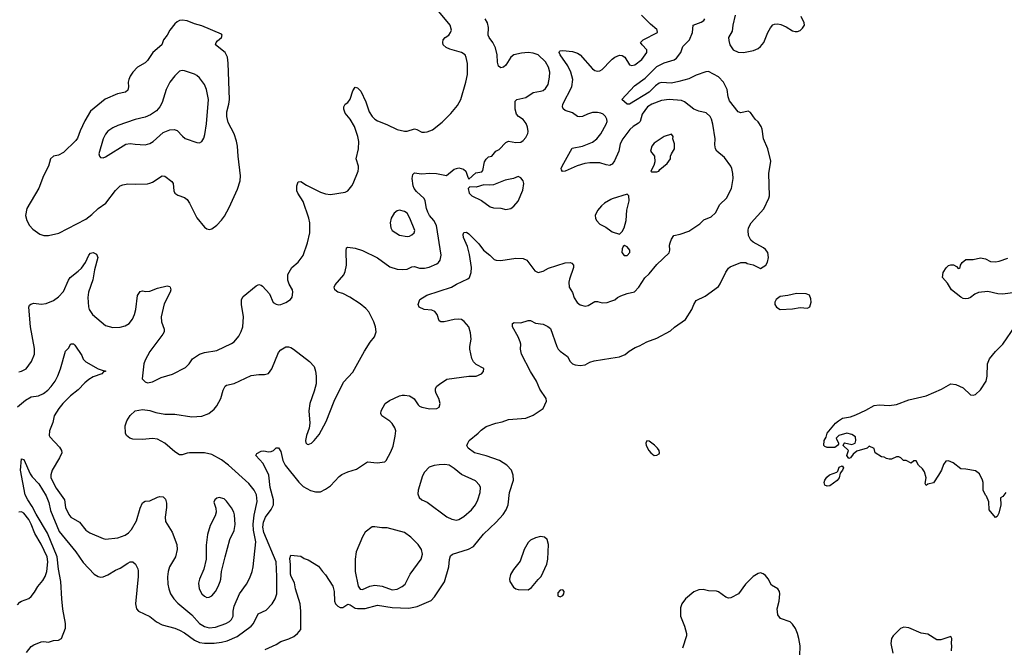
# Model space of a CAD drawing. Header units: inches. Extents: x 2057696 to 2160536, y 827480 to 1016834.
# Tile 308 of 422: x 2065216 to 2073182, y 974218 to 979294. Entities that reach past the tile are written whole.
import ezdxf

# ---------------------------------------------------------------- set-up
doc = ezdxf.new("R2010")
doc.units = ezdxf.units.IN
doc.header["$MEASUREMENT"] = 0
doc.layers.add('C0967', color=7, linetype='Continuous')
doc.layers.add('C0977', color=7, linetype='Continuous')

msp = doc.modelspace()

# ---------------------------------------------------------------- linework, layer by layer
at = {"layer": 'C0967', "color": 5}
for points, elevation in [([(2065210, 976447.3), (2065230, 976450.8), (2065269, 976470), (2065312, 976530), (2065336.9, 976590), (2065336.1, 976636.1), (2065302, 976810), (2065289.7, 976970), (2065295.8, 976984.2), (2065306.3, 976993.7), (2065330, 977000.3), (2065390, 976994.3), (2065430, 976998.3), (2065490, 977023.2), (2065530, 977051.4), (2065570, 977094.9), (2065610, 977186.7), (2065625.1, 977210), (2065690, 977259.3), (2065715.5, 977284.5), (2065748.5, 977331.5), (2065775.8, 977390), (2065790, 977404.9), (2065810, 977410.2), (2065837.1, 977397.1), (2065849.1, 977370), (2065821.5, 977270), (2065808.6, 977190), (2065772.5, 977090), (2065766.4, 977046.4), (2065771.3, 976971.3), (2065776.8, 976950), (2065803.8, 976910), (2065910, 976821.1), (2065970, 976805.4), (2066030, 976807.7), (2066070, 976817.7), (2066102.3, 976837.7), (2066129.1, 976870.9), (2066145.8, 976910), (2066156.8, 976950), (2066170, 977064.7), (2066190, 977096.3), (2066210, 977101.6), (2066236.4, 977096.4), (2066270, 977097.6), (2066330, 977122.4), (2066410, 977142.8), (2066430, 977136), (2066434.4, 977130), (2066439, 977110), (2066433.6, 977090), (2066384.8, 976995.2), (2066361.1, 976890), (2066363.6, 976850), (2066383.7, 976790), (2066383.7, 976770), (2066374.4, 976750), (2066269.4, 976610), (2066230, 976540.9), (2066219.5, 976510), (2066206.8, 976390), (2066230, 976364), (2066250, 976356.3), (2066290, 976364.9), (2066359.8, 976400.2), (2066451.9, 976428.1), (2066558.6, 976481.4), (2066588.3, 976511.7), (2066614, 976550), (2066669.8, 976590.2), (2066710, 976602.8), (2066810, 976618.2), (2066930, 976674.9), (2066951.3, 976690), (2066990, 976735.8), (2067008.3, 976771.7), (2067020.8, 976810), (2067026.8, 976890), (2067009.7, 976990), (2067010, 977030.8), (2067025.1, 977054.9), (2067130, 977141.6), (2067150, 977153.4), (2067170, 977148), (2067179.9, 977139.9), (2067237.4, 977077.4), (2067267.9, 977007.9), (2067290, 976993), (2067310, 976988.5), (2067330, 976990.4), (2067370, 977006.4), (2067406.6, 977030), (2067419.6, 977050), (2067427, 977090), (2067422, 977110), (2067396.3, 977156.3), (2067386.3, 977186.3), (2067386.5, 977233.5), (2067417, 977290), (2067470, 977333), (2067510, 977386.8), (2067543.6, 977490), (2067562.6, 977570), (2067564.6, 977650), (2067556.5, 977690), (2067510, 977824.5), (2067465.4, 977890), (2067457.4, 977910), (2067458, 977950), (2067470, 977982.8), (2067490, 977986), (2067536.9, 977956.9), (2067650, 977900.3), (2067690, 977887), (2067730, 977881.3), (2067850, 977899.1), (2067870, 977910.8), (2067903.7, 977950), (2067915.1, 977970), (2067954.5, 978070), (2067958, 978090), (2067958, 978110), (2067939.5, 978170), (2067957.4, 978250), (2067959.2, 978310), (2067950.8, 978350), (2067923.5, 978430), (2067890.9, 978490), (2067850, 978538.4), (2067839.7, 978570), (2067839.7, 978590), (2067849.6, 978610), (2067870, 978625.5), (2067888.6, 978651.4), (2067910, 978718.8), (2067930, 978747.3), (2067950, 978743.8), (2067977.1, 978717.1), (2068017.3, 978630), (2068043.2, 978550), (2068068.9, 978510), (2068088.8, 978490), (2068110, 978476), (2068187.2, 978447.2), (2068270, 978407), (2068330, 978392.2), (2068350, 978393.4), (2068410, 978410.3), (2068430, 978405.7), (2068470, 978384.9), (2068490, 978383.6), (2068512.9, 978387.1), (2068555.9, 978404.1), (2068634.4, 978465.6), (2068704.8, 978535.2), (2068759.3, 978600.7), (2068785.4, 978650), (2068826.6, 978790), (2068838.6, 978850), (2068838.8, 978938.8), (2068829, 978989), (2068819.1, 979010), (2068789.9, 979029.9), (2068696.9, 979056.9), (2068667.3, 979070), (2068642.4, 979090), (2068638.7, 979110), (2068641.6, 979130), (2068658, 979150), (2068687.3, 979170), (2068702, 979190), (2068708.3, 979210), (2068699.7, 979250), (2068501, 979490)], 580), ([(2065198.3, 976161.7), (2065262.6, 976217.4), (2065310, 976242.6), (2065367.6, 976252.4), (2065407.6, 976270), (2065442.4, 976297.6), (2065470, 976327.4), (2065502, 976370), (2065525.1, 976414.9), (2065545.6, 976470), (2065586.3, 976613.7), (2065610, 976638), (2065630, 976671.3), (2065650, 976671.3), (2065662, 976662), (2065718.5, 976578.5), (2065728.3, 976548.3), (2065750, 976526.8), (2065850, 976470.5), (2065890, 976456), (2065910, 976454), (2065910, 976449.6), (2065893.2, 976446.8), (2065880.7, 976430), (2065810, 976406), (2065776, 976384), (2065743.6, 976356.5), (2065690, 976299.8), (2065628.2, 976251.8), (2065564.6, 976190), (2065532.9, 976150), (2065495.8, 976090), (2065483, 976037), (2065457.3, 975970), (2065454.8, 975930), (2065459.8, 975919.8), (2065537.7, 975837.7), (2065555.5, 975810), (2065557.6, 975790), (2065539, 975750), (2065478.2, 975650), (2065467.3, 975612.7), (2065468.9, 975590), (2065510, 975504.9), (2065578.9, 975410), (2065586.2, 975350), (2065613.1, 975293.1), (2065630.2, 975270.2), (2065699.5, 975230), (2065750, 975165.3), (2065782.8, 975142.8), (2065890, 975096.9), (2065910, 975093.8), (2066010, 975104.5), (2066070, 975124.2), (2066096.9, 975143.1), (2066120.9, 975170), (2066160.4, 975239.6), (2066190, 975342.8), (2066210, 975387.3), (2066230, 975400.7), (2066270, 975402), (2066330, 975432.7), (2066350, 975438), (2066376.3, 975436.3), (2066395.5, 975415.5), (2066403.4, 975383.4), (2066403.7, 975350), (2066392.8, 975270), (2066396.3, 975236.3), (2066448.6, 975148.6), (2066486, 975050), (2066490.4, 975010), (2066477.1, 974950), (2066428, 974870), (2066417.6, 974830), (2066413, 974787), (2066414.3, 974730), (2066421.7, 974690), (2066437, 974650), (2066462.6, 974610), (2066495.4, 974575.4), (2066610, 974479.7), (2066669.6, 974409.6), (2066710, 974387.1), (2066750, 974376.1), (2066800.3, 974379.7), (2066884.2, 974410), (2066913.3, 974426.7), (2066930, 974443.1), (2066941.8, 974470), (2066942.9, 974510), (2066951.5, 974550), (2066994.2, 974650), (2067050.7, 974729.3), (2067078.9, 974781.1), (2067096, 974830), (2067103.9, 974870), (2067127, 975070), (2067106.3, 975166.3), (2067105.6, 975214.4), (2067113.9, 975286.1), (2067136.4, 975396.4), (2067130.7, 975450), (2067111.9, 975490), (2067070, 975543), (2066906.3, 975690), (2066850, 975733.8), (2066770, 975778.4), (2066710, 975790.8), (2066590, 975791.6), (2066570, 975789.5), (2066530, 975775.1), (2066510, 975776), (2066470, 975798), (2066389.6, 975870), (2066330, 975900.9), (2066290, 975907.7), (2066210, 975897.8), (2066130, 975902.8), (2066107.3, 975910), (2066081.3, 975930), (2066073, 975950), (2066069.7, 976010), (2066082.4, 976050), (2066110, 976093.4), (2066150, 976130.6), (2066210, 976140.4), (2066270, 976132), (2066317.3, 976117.3), (2066390, 976104.4), (2066470, 976103.8), (2066610, 976081.3), (2066690, 976087.2), (2066745.2, 976110), (2066790, 976143), (2066810, 976170.7), (2066844.2, 976230), (2066861.4, 976298.5), (2066879.3, 976330), (2066890, 976337.1), (2066950, 976352.4), (2067090, 976416.4), (2067150, 976424.9), (2067196.5, 976423.5), (2067230, 976431.3), (2067257.2, 976470), (2067310, 976602.8), (2067330, 976622.8), (2067370, 976647.3), (2067390, 976647.7), (2067410, 976644), (2067430, 976630.7), (2067560.7, 976530), (2067597.3, 976490), (2067610.4, 976450.4), (2067615.5, 976410), (2067615.5, 976350), (2067599.1, 976290), (2067563, 976190), (2067556.4, 976130), (2067564.2, 976030), (2067558, 975990), (2067536.9, 975930), (2067528.9, 975890), (2067530.5, 975870.5), (2067542.3, 975862.3), (2067550, 975859.3), (2067576, 975870), (2067599.5, 975890), (2067640.1, 975939.9), (2067696.6, 976043.4), (2067760.9, 976210), (2067836.2, 976363.8), (2067910, 976442.8), (2068005.9, 976614.1), (2068052.9, 976687.1), (2068086.6, 976730), (2068099.5, 976770), (2068095.6, 976810), (2068081.6, 976850), (2068039.7, 976930), (2068017, 976957), (2067970, 976996.3), (2067887, 977050), (2067830, 977078.7), (2067790, 977091.5), (2067765.6, 977110), (2067761.3, 977130), (2067769.7, 977150), (2067838.4, 977230), (2067850, 977258), (2067858.9, 977310), (2067856.6, 977423.4), (2067861.2, 977450), (2067870, 977455.5), (2067930, 977445.3), (2067990, 977427.6), (2068110, 977367.5), (2068210, 977295.9), (2068270, 977275.5), (2068310, 977272.8), (2068350, 977276.5), (2068390, 977294), (2068410, 977297.7), (2068450, 977285.2), (2068490, 977283.6), (2068530, 977292.4), (2068590, 977319.1), (2068604, 977330), (2068618, 977350), (2068625.3, 977390), (2068588.5, 977628.5), (2068566.2, 977670), (2068531.2, 977711.2), (2068517.4, 977737.4), (2068507.4, 977767.4), (2068496.9, 977830), (2068488.9, 977848.9), (2068425.6, 977905.6), (2068408.1, 977930), (2068400.7, 977950), (2068390.9, 978009.1), (2068397.5, 978042.5), (2068410, 978056.4), (2068467.8, 978047.8), (2068533.2, 978053.2), (2068589.2, 978049.2), (2068670, 978033.4), (2068730, 978084), (2068770, 978094.8), (2068805.5, 978085.5), (2068826, 978070), (2068840.7, 978020.7), (2068850, 978004.7), (2068905.6, 978054.4), (2068955.9, 978064.1), (2068964.5, 978075.5), (2068976.3, 978143.7), (2068990, 978167.3), (2069010, 978184), (2069035.3, 978190), (2069069, 978230), (2069095.5, 978244.5), (2069150, 978302), (2069170, 978311), (2069230, 978301), (2069270, 978304.9), (2069290, 978317.3), (2069310, 978340.7), (2069327.2, 978372.8), (2069329.7, 978390), (2069324.6, 978424.6), (2069313.7, 978453.7), (2069290, 978486.6), (2069251.7, 978511.7), (2069236, 978530), (2069226, 978570), (2069224.1, 978635.9), (2069238, 978650), (2069310, 978664.9), (2069370, 978706), (2069430, 978716.5), (2069450, 978722.8), (2069470, 978736.9), (2069490.6, 978770), (2069502.6, 978830), (2069504.6, 978870), (2069495, 978910), (2069470, 978954.3), (2069411.3, 979010), (2069370, 979022.9), (2069330, 979027.8), (2069275.6, 979024.4), (2069214.8, 979010), (2069190.6, 978990), (2069150, 978925.2), (2069130, 978909.2), (2069110, 978904), (2069090, 978919), (2069080.7, 978950), (2069078.7, 979010), (2069066.3, 979066.3), (2069044.5, 979110), (2069013.6, 979150), (2069006.6, 979170), (2069008, 979230), (2068999.7, 979270), (2068982, 979302)], 560), ([(2070000, 978120.8), (2069990, 978115.6), (2069960, 978120), (2069910, 978136.5), (2069830, 978136), (2069789.5, 978130.5), (2069727.5, 978112.5), (2069629.6, 978069.6), (2069607.3, 978067.3), (2069599, 978079), (2069598, 978090), (2069606, 978110), (2069685.1, 978254.9), (2069770, 978270.3), (2069850, 978304.7), (2069885.7, 978330), (2069918, 978370), (2069961.6, 978450), (2069967.8, 978470), (2069965.3, 978490), (2069956.4, 978510), (2069936.3, 978530), (2069918, 978538), (2069890, 978544), (2069850, 978544.2), (2069808.7, 978531.3), (2069770, 978512.4), (2069748.3, 978508.3), (2069730, 978511.3), (2069690, 978541), (2069630, 978561), (2069614, 978574), (2069607.6, 978590), (2069609.8, 978610), (2069684.5, 978750), (2069691.4, 978810), (2069675.5, 978870), (2069650, 978919.7), (2069589.8, 979010), (2069582, 979030), (2069584.1, 979035.9), (2069590, 979043), (2069610, 979044.2), (2069690, 979036.6), (2069730, 979024.3), (2069750.2, 979010), (2069850, 978896.2), (2069870, 978883), (2069890, 978879), (2069910, 978881.5), (2069930, 978891.3), (2070000, 978964.2)], 540), ([(2070000, 977838.7), (2069948.6, 977811.4), (2069923.7, 977790), (2069890.3, 977750), (2069872.2, 977710), (2069874.4, 977690), (2069883.8, 977670), (2069910, 977641.6), (2069957.2, 977617.2), (2070000, 977585.4)], 560), ([(2065270, 974177.1), (2065310, 974224.4), (2065330, 974238.4), (2065390, 974261.3), (2065410, 974264.9), (2065450, 974260.5), (2065490, 974273), (2065530, 974274.8), (2065554, 974290), (2065587.3, 974372.7), (2065587.1, 974410), (2065566.3, 974526.3), (2065556.8, 974610), (2065549.9, 974750), (2065529.9, 974849.9), (2065518.2, 974950), (2065441.3, 975141.3), (2065350, 975293.8), (2065317.9, 975357.9), (2065281.2, 975410), (2065259.8, 975450), (2065223.1, 975650), (2065230, 975742), (2065250, 975738), (2065300.9, 975620.9), (2065317.2, 975597.2), (2065370, 975541.1), (2065430, 975442.7), (2065452.2, 975390), (2065464.7, 975324.7), (2065535.9, 975155.9), (2065670.1, 974990), (2065730, 974903.1), (2065819.5, 974810), (2065850, 974790.3), (2065870, 974786), (2065891.8, 974788.2), (2065930, 974805.3), (2065990, 974842.4), (2066030, 974858), (2066090, 974899.5), (2066110, 974908.4), (2066130, 974908), (2066152.7, 974890), (2066172.7, 974852.7), (2066175.8, 974835.8), (2066175, 974790), (2066153.1, 974570), (2066161.6, 974530), (2066177.3, 974510), (2066270, 974468.2), (2066323.2, 974423.2), (2066370, 974399), (2066470, 974373.2), (2066510, 974357.6), (2066550, 974334), (2066630, 974275.5), (2066670, 974257.7), (2066711.9, 974251.9), (2066790, 974252.3), (2066850, 974258.5), (2066894.7, 974270), (2066974.4, 974305.6), (2067089.8, 974390), (2067108.5, 974411.5), (2067144.2, 974490), (2067210, 974519.6), (2067257.7, 974570), (2067283.1, 974610), (2067295.9, 974650), (2067296.9, 974790), (2067291, 974910), (2067190, 975147), (2067183, 975190), (2067189.3, 975230.7), (2067204.3, 975270), (2067250, 975332.1), (2067269.3, 975370), (2067269.9, 975410), (2067242.7, 975510), (2067231.1, 975611.1), (2067185.9, 975705.9), (2067125.2, 975770), (2067135.1, 975784.9), (2067170, 975804), (2067190, 975807.3), (2067230, 975799.1), (2067250, 975800.7), (2067270, 975810.8), (2067290, 975830.8), (2067310, 975831), (2067330, 975801), (2067345.7, 975730), (2067363.1, 975690), (2067473.5, 975553.5), (2067510, 975518.4), (2067570, 975487), (2067610, 975475.3), (2067650, 975476.4), (2067690, 975496.4), (2067730, 975524.4), (2067800.8, 975599.2), (2067823.3, 975616.7), (2067870, 975638.4), (2067940.1, 975659.9), (2068030, 975718.8), (2068109.1, 975710.9), (2068170, 975718.8), (2068181.2, 975730), (2068220.1, 975799.9), (2068236.4, 975843.6), (2068254.6, 975925.4), (2068258, 975970), (2068252.4, 975992.4), (2068230, 976027.1), (2068210, 976047.4), (2068147.3, 976090), (2068137.6, 976110), (2068140.9, 976130), (2068173.2, 976190), (2068206.7, 976213.3), (2068290, 976250.7), (2068310, 976257.3), (2068330, 976257.3), (2068370, 976250.6), (2068396.7, 976236.7), (2068408.3, 976228.3), (2068439.5, 976179.5), (2068449.4, 976169.4), (2068470, 976159.6), (2068533.3, 976146.7), (2068590, 976150.6), (2068610, 976161), (2068618.4, 976190), (2068606, 976230), (2068586, 976270), (2068579.6, 976290), (2068579.5, 976310), (2068592.3, 976330), (2068612.5, 976347.5), (2068673.1, 976386.9), (2068850, 976410.6), (2068910, 976410.6), (2068953.2, 976430), (2068969, 976450), (2068971.7, 976471.7), (2068910, 976505.2), (2068888, 976528), (2068874.5, 976554.5), (2068857.4, 976630), (2068856.9, 976650), (2068868.2, 976710), (2068862.8, 976762.8), (2068849.6, 976810), (2068813.2, 976853.2), (2068790, 976869.7), (2068770, 976873.1), (2068730, 976869.7), (2068650, 976851.1), (2068622, 976850), (2068610, 976857.2), (2068594.7, 976910), (2068574.8, 976934.8), (2068550, 976945.1), (2068489, 976950), (2068449.2, 976970), (2068439, 976990), (2068454, 977030), (2068510, 977066.4), (2068709.3, 977130), (2068750, 977155.3), (2068842.6, 977197.4), (2068856.2, 977210), (2068869.8, 977250.2), (2068870.7, 977290), (2068854.4, 977394.4), (2068839.2, 977459.2), (2068806.5, 977533.5), (2068803.8, 977556.2), (2068810, 977574), (2068830, 977576.4), (2068850, 977563.1), (2068930, 977481.6), (2068968.9, 977428.9), (2069019.5, 977390), (2069055.4, 977355.4), (2069070, 977348.9), (2069110, 977347.4), (2069230, 977366.7), (2069290, 977363.8), (2069318.8, 977350), (2069384.1, 977264.1), (2069410, 977250.7), (2069450, 977260.5), (2069494.5, 977285.5), (2069630, 977326.7), (2069670, 977330.5), (2069683.8, 977323.8), (2069696.3, 977310), (2069697.6, 977290), (2069663.4, 977196.6), (2069659, 977170), (2069662.8, 977130), (2069687.8, 977087.8), (2069703.4, 977043.4), (2069726.6, 977006.6), (2069750, 976987), (2069790, 976977.6), (2069816.6, 976983.4), (2069870, 977014.9), (2069890, 977015.5), (2069930, 977003.1), (2069970, 977005.7), (2070000, 977017.1)], 540), ([(2067200.7, 974199.3), (2067290, 974240.3), (2067330, 974264.4), (2067393.8, 974286.2), (2067433.8, 974306.2), (2067464, 974330), (2067490, 974362), (2067489.6, 974510.4), (2067484.4, 974570), (2067448.7, 974690), (2067439, 974739), (2067411.5, 974790), (2067406, 974810), (2067407.2, 974887.2), (2067402.9, 974937.1), (2067410, 974962), (2067490, 974954.8), (2067517.3, 974937.3), (2067550, 974926.8), (2067634.4, 974874.4), (2067664.7, 974830), (2067690, 974804.7), (2067750, 974713.4), (2067761.6, 974670), (2067764.1, 974590), (2067770, 974570.6), (2067789.6, 974549.6), (2067810, 974541.1), (2067830, 974541.1), (2067870, 974566.9), (2067890, 974560.2), (2067930, 974535.4), (2067950, 974531.3), (2068010, 974532.6), (2068110, 974558.7), (2068230, 974539.5), (2068365.3, 974534.7), (2068432.8, 974547.2), (2068544.2, 974595.8), (2068573.1, 974626.9), (2068653.1, 974746.9), (2068688.3, 974870), (2068692.3, 974927.7), (2068702.5, 974957.5), (2068718, 974970), (2068848.5, 975011.5), (2068887.2, 975032.8), (2068967.6, 975132.4), (2069070.9, 975229.1), (2069127.3, 975292.7), (2069151.5, 975330), (2069166.9, 975370), (2069178.9, 975470), (2069211.1, 975570), (2069209.7, 975610), (2069195.1, 975650), (2069157.6, 975690), (2069098, 975730), (2068990, 975766.2), (2068896, 975790), (2068844, 975830), (2068834, 975850), (2068841.2, 975870), (2068853.2, 975890), (2068926.6, 975950), (2068950, 975974.8), (2068990, 976002.8), (2069067.9, 976032.1), (2069118.3, 976041.7), (2069170, 976060.5), (2069310, 976070.4), (2069370, 976094.4), (2069450, 976148.7), (2069478.9, 976210), (2069476.9, 976230), (2069424.8, 976304.8), (2069398.5, 976370), (2069349, 976450), (2069276.3, 976590), (2069267.3, 976630), (2069269.4, 976669.4), (2069265.2, 976690), (2069249, 976730), (2069202.9, 976810), (2069203.3, 976836.7), (2069216, 976844), (2069270, 976842), (2069330, 976860.7), (2069350, 976862), (2069390, 976840.7), (2069450, 976830.7), (2069490, 976814), (2069510, 976796), (2069563.2, 976650), (2069573.4, 976630), (2069590, 976612), (2069648.2, 976570), (2069670, 976530.7), (2069690, 976510.5), (2069710, 976501.6), (2069750, 976497.1), (2069790, 976501.6), (2069830, 976523.8), (2069864.2, 976535.8), (2070000, 976556.3)], 520), ([(2065198.9, 974561.1), (2065218, 974582), (2065229.7, 974590.3), (2065290, 974612.7), (2065310, 974628.9), (2065336.6, 974663.4), (2065363.9, 974710), (2065402.8, 974757.2), (2065422.5, 974790), (2065436.3, 974830), (2065442.3, 974910), (2065438.3, 974950), (2065390, 975053.1), (2065339.4, 975139.4), (2065310, 975215.1), (2065290, 975252.4), (2065250, 975302.6), (2065230, 975312.9), (2065210, 975311.4)], 560)]:
    msp.add_lwpolyline(points, dxfattribs=dict(at, elevation=elevation))
for points, elevation in [([(2066530, 979291.1), (2066510, 979287.8), (2066490, 979277.6), (2066470, 979259.5), (2066432, 979210), (2066410.3, 979170), (2066380.4, 979130), (2066366.7, 979090), (2066292.9, 979030), (2066250, 978963.5), (2066230, 978945.4), (2066170, 978909.6), (2066132, 978870), (2066110, 978838), (2066098, 978810), (2066093.7, 978790), (2066097.4, 978750), (2066090, 978722.9), (2066071, 978709), (2066006.7, 978693.3), (2065908.5, 978651.5), (2065790, 978554), (2065743.8, 978476.2), (2065704.5, 978395.5), (2065682.8, 978337.2), (2065670, 978317.7), (2065570, 978221.2), (2065530, 978199.3), (2065490, 978189.7), (2065464.4, 978170), (2065448.5, 978110), (2065409.3, 978030.7), (2065370, 977932.3), (2065272.7, 977767.3), (2065262.8, 977710), (2065272.8, 977670), (2065294, 977630), (2065321.2, 977601.2), (2065380, 977560), (2065410, 977548.9), (2065450, 977547.6), (2065531.7, 977568.3), (2065750, 977680.3), (2065800.2, 977719.8), (2065850, 977767.4), (2065913, 977810), (2065990, 977912.7), (2066030, 977950.3), (2066050, 977958.7), (2066090, 977965.3), (2066150, 977963.7), (2066250, 977967.2), (2066270, 977971.7), (2066290, 977980.3), (2066370, 978032.2), (2066390, 978028.8), (2066446.7, 977986.7), (2066457.6, 977970), (2066462.4, 977910), (2066470.7, 977890), (2066494.9, 977874.9), (2066550, 977857), (2066570, 977840.4), (2066590.3, 977810), (2066650, 977690.5), (2066710, 977616.3), (2066730, 977602), (2066750, 977598), (2066770, 977601.6), (2066810, 977632.4), (2066850, 977673.7), (2066873.6, 977706.4), (2066910, 977774.9), (2066977.7, 977922.3), (2066999.4, 977990), (2067002.6, 978030), (2066982.6, 978190), (2066978.8, 978270), (2066970.5, 978310.5), (2066950.7, 978370), (2066904, 978464), (2066891.6, 978510), (2066890.7, 978550), (2066907.7, 978610), (2066912.7, 978650), (2066903.5, 978943.5), (2066896.2, 978990), (2066878, 979030), (2066800.9, 979090), (2066806, 979110), (2066815.6, 979124.4), (2066848.7, 979150), (2066854, 979170), (2066850, 979178), (2066690, 979243.6), (2066630, 979259.7), (2066570, 979284.4)], 620), ([(2066530, 978882), (2066510, 978877), (2066470, 978840.7), (2066430.4, 978790), (2066401.3, 978730), (2066370, 978624), (2066350, 978589.2), (2066323.1, 978556.9), (2066275.1, 978524.9), (2066230, 978504.5), (2066150, 978486.6), (2066010, 978437.6), (2065970, 978420.5), (2065930, 978391.5), (2065910, 978367), (2065890.3, 978330), (2065857.1, 978210), (2065862, 978190), (2065870, 978178.8), (2065890, 978176.3), (2065910, 978183.8), (2066073.4, 978286.6), (2066110, 978293), (2066150, 978286.4), (2066230, 978283), (2066270, 978293), (2066295.1, 978310), (2066377.6, 978382.4), (2066430, 978404.2), (2066465.9, 978405.9), (2066490, 978398.4), (2066531.9, 978351.9), (2066554.4, 978334.4), (2066650, 978300.4), (2066670, 978299.3), (2066689.7, 978310.3), (2066705.3, 978334.7), (2066714.1, 978365.9), (2066727, 978453), (2066744.4, 978650), (2066728.3, 978730), (2066710.7, 978770.7), (2066670, 978824.5), (2066650, 978842.9), (2066630, 978853.6), (2066550, 978879.5)], 640), ([(2069250, 978024.7), (2069210, 978008.9), (2069143.5, 977996.5), (2069050, 977959.3), (2069015.2, 977955.2), (2068970, 977957.6), (2068910, 977940.5), (2068858, 977942), (2068844.7, 977930), (2068853.4, 977890), (2068875.5, 977870), (2068952.1, 977832.1), (2069021.8, 977781.8), (2069050, 977773.1), (2069110, 977770.4), (2069150, 977759.3), (2069190, 977767.7), (2069214.9, 977785.1), (2069250, 977826.8), (2069285.7, 977914.3), (2069294.2, 977970), (2069289.8, 977990), (2069270, 978015.4)], 560), ([(2068290, 977753.3), (2068270, 977747), (2068244.9, 977730), (2068221.6, 977690), (2068213, 977650), (2068219.1, 977610), (2068230.8, 977590), (2068290, 977550.7), (2068350, 977539.3), (2068370, 977542.4), (2068390, 977553.4), (2068406.6, 977570), (2068412, 977590), (2068371.6, 977690), (2068350, 977729.2), (2068330, 977743.7)], 580), ([(2068656.2, 975696.2), (2068610, 975694.8), (2068570, 975689.7), (2068530, 975676.3), (2068490, 975634.5), (2068475.9, 975604.1), (2068439.6, 975490), (2068438.3, 975458.3), (2068446.7, 975430), (2068470.3, 975410.3), (2068512.4, 975392.4), (2068672.7, 975272.7), (2068713.3, 975253.3), (2068750, 975247.1), (2068770, 975251.3), (2068810, 975276.5), (2068871, 975329), (2068903.5, 975370), (2068922.9, 975410), (2068941.1, 975470), (2068944.2, 975510), (2068935.6, 975530), (2068903.3, 975563.3), (2068790, 975614.5), (2068730, 975664.7), (2068690, 975691.1)], 540), ([(2066830.9, 975429.1), (2066810, 975424), (2066796, 975410), (2066788, 975392), (2066803, 975343), (2066805.5, 975310), (2066797.3, 975282.7), (2066757.8, 975202.2), (2066735.3, 975130), (2066723.6, 975043.6), (2066725.3, 974930), (2066705.3, 974850), (2066670, 974769.3), (2066662.5, 974737.5), (2066668.4, 974690), (2066689.1, 974650), (2066710, 974631.8), (2066730, 974622), (2066750, 974623.1), (2066770, 974634.4), (2066800.5, 974670), (2066822.6, 974710), (2066836.9, 974750), (2066843.5, 974770), (2066849.6, 974830), (2066878.9, 974950), (2066916.4, 975090), (2066950, 975162.8), (2066959.2, 975210), (2066954.3, 975290), (2066949.6, 975310), (2066930, 975345.2), (2066890, 975399.3), (2066870, 975418)], 580), ([(2068090, 975193.6), (2068068.4, 975191.6), (2068010, 975149.2), (2067989, 975111), (2067939.6, 974990), (2067930.2, 974930), (2067929.1, 974830), (2067953.5, 974713.5), (2067970, 974687.4), (2067990, 974684.4), (2068050, 974712.6), (2068090, 974719.7), (2068150, 974713.4), (2068230, 974682.9), (2068270, 974689.2), (2068310, 974710.3), (2068335.4, 974730), (2068375.6, 974810), (2068464.2, 974930), (2068475.8, 974970), (2068467.6, 975010), (2068439.8, 975050), (2068381.4, 975110), (2068330, 975146.8), (2068190, 975184.8), (2068144.7, 975184.7)], 540), ([(2069430, 975114.7), (2069390, 975104.7), (2069350, 975083.5), (2069330, 975064.7), (2069298.2, 975010), (2069264.2, 974915.8), (2069210, 974846), (2069187.9, 974807.9), (2069179.3, 974770), (2069181.6, 974750), (2069210, 974704), (2069230, 974690.7), (2069250, 974684.9), (2069330, 974683.8), (2069357.5, 974702.5), (2069410, 974766.8), (2069436, 974790), (2069481.7, 974890), (2069489.8, 974930.2), (2069494.3, 975050), (2069484.5, 975090), (2069462, 975110)], 520), ([(2069610, 974682), (2069590, 974679), (2069570, 974658), (2069570, 974634), (2069590, 974627.3), (2069610, 974638), (2069619, 974650), (2069622, 974670)], 520)]:
    msp.add_lwpolyline(points, close=True, dxfattribs=dict(at, elevation=elevation))
at = {"layer": 'C0977', "color": 5}
for points, elevation in [([(2070000, 978964.2), (2070010, 978974.6), (2070030, 978990.3), (2070070, 979006.3), (2070090, 979005.7), (2070112.4, 978992.4), (2070150, 978928), (2070170, 978922.4), (2070192.3, 978930), (2070250, 978972.4), (2070291.1, 979030), (2070289.7, 979050), (2070251.5, 979090), (2070238.4, 979110), (2070259.5, 979130), (2070375.1, 979190), (2070374.7, 979210), (2070370, 979215.6), (2070319, 979259), (2070248.2, 979330)], 540), ([(2071003.6, 979330), (2070985.4, 979250), (2070979.9, 979200.1), (2070952, 979150), (2070954.6, 979125.4), (2070961.5, 979090), (2070987.6, 979050), (2071030, 979031.4), (2071071.3, 979028.7), (2071154.1, 979045.9), (2071190, 979062), (2071210, 979078.7), (2071236.9, 979110), (2071269.8, 979190.2), (2071290, 979227.3), (2071308.5, 979251.5), (2071322.3, 979257.7), (2071350, 979261.6), (2071374.4, 979254.4), (2071417.6, 979237.6), (2071470, 979203), (2071490, 979198), (2071510, 979199.1), (2071532, 979208), (2071550, 979224.7), (2071565.2, 979250), (2071564, 979270), (2071540.1, 979320.1)], 520), ([(2070000, 976556.3), (2070070, 976566.8), (2070114.5, 976585.5), (2070147, 976613), (2070197, 976643), (2070230, 976655.5), (2070290, 976687.7), (2070370, 976718.8), (2070482, 976778), (2070513.8, 976806.2), (2070602.7, 976870), (2070654, 976950), (2070670, 976991.3), (2070690, 977022.8), (2070762, 977058), (2070870, 977137.3), (2070883.5, 977156.5), (2070930, 977251), (2070950, 977284.7), (2070964.1, 977295.9), (2071051.6, 977331.6), (2071090, 977331), (2071103, 977323), (2071150, 977310.6), (2071210, 977282), (2071252.5, 977307.5), (2071266.6, 977333.4), (2071274.5, 977370), (2071269.4, 977410), (2071250, 977436), (2071233.2, 977450), (2071150, 977496), (2071131.5, 977511.5), (2071113.3, 977550), (2071109.7, 977590), (2071113, 977610), (2071133, 977650), (2071235.4, 977764.6), (2071276.9, 977850), (2071282.4, 977870), (2071277.4, 978050), (2071292.6, 978150), (2071269.8, 978249.8), (2071234.2, 978330), (2071222.6, 978410), (2071215.4, 978430), (2071190, 978467.3), (2071166, 978490), (2071130, 978544.5), (2071110, 978553.6), (2071050, 978540.5), (2071028.9, 978548.9), (2070957.7, 978637.7), (2070949, 978669), (2070941.4, 978730), (2070911.6, 978790), (2070870, 978832.2), (2070790, 978874.1), (2070767.8, 978872.2), (2070690, 978844.5), (2070630, 978817.1), (2070550, 978793.1), (2070490, 978780.7), (2070410, 978785), (2070390, 978780.2), (2070361.4, 978758.6), (2070310, 978707.8), (2070150, 978611.8), (2070129.7, 978609.7), (2070088.7, 978650), (2070190, 978759), (2070277.7, 978822.3), (2070370, 978914.6), (2070430, 978944.8), (2070510, 978969.3), (2070530, 978982.4), (2070564.4, 979030), (2070582.7, 979077.3), (2070635.1, 979130), (2070658.3, 979190), (2070666, 979250), (2070730, 979273.8), (2070750, 979288.8), (2070758.7, 979301.3)], 520), ([(2070000, 977017.1), (2070030, 977028.5), (2070052.6, 977047.4), (2070079.7, 977060.3), (2070130, 977078.7), (2070190, 977092.7), (2070225.6, 977130), (2070274.5, 977205.5), (2070310, 977238), (2070370, 977314.4), (2070471, 977409), (2070476.9, 977430), (2070473.3, 977470), (2070478.7, 977490), (2070490, 977518.8), (2070509.5, 977550), (2070561, 977559), (2070630, 977583), (2070718, 977642), (2070750, 977676.4), (2070810, 977698.9), (2070846.7, 977733.3), (2070881.8, 977798.2), (2070933.6, 977850), (2070975.6, 977930), (2070988, 978010), (2070986.3, 978050), (2070977.6, 978090), (2070969.6, 978110), (2070918.4, 978178.4), (2070856.2, 978230), (2070847, 978250), (2070841.2, 978281.2), (2070842, 978330), (2070824.5, 978450), (2070814.2, 978490), (2070803.1, 978510), (2070770, 978541.1), (2070710, 978555.3), (2070670.7, 978570.7), (2070595.6, 978630), (2070570, 978641.5), (2070472.1, 978647.9), (2070410, 978639.8), (2070330, 978612.2), (2070295.5, 978590), (2070251, 978530), (2070237.2, 978470), (2070223.7, 978456.3), (2070178.6, 978430), (2070153.1, 978406.9), (2070095.9, 978330), (2070075.1, 978290), (2070064.7, 978230), (2070028.3, 978151.7), (2070010, 978126), (2070000, 978120.8)], 540), ([(2070000, 977585.4), (2070010, 977578), (2070070, 977558.8), (2070090, 977581), (2070105.6, 977610), (2070122, 977670), (2070127.2, 977752.8), (2070147.3, 977830), (2070144, 977870), (2070130, 977884), (2070010, 977844), (2070000, 977838.7)], 560), ([(2073290, 977091.6), (2073170, 977074.4), (2073130, 977076), (2073050, 977095), (2072973.4, 977086.6), (2072944.6, 977075.4), (2072910, 977047.6), (2072890, 977038.7), (2072870, 977036.4), (2072850, 977040.4), (2072831.8, 977050), (2072755.1, 977110), (2072723.6, 977163.6), (2072682, 977210), (2072688.7, 977250), (2072712.1, 977287.9), (2072730, 977306), (2072750, 977312), (2072771.6, 977311.6), (2072796.9, 977296.9), (2072810, 977282), (2072816.4, 977283.6), (2072826, 977290), (2072828, 977310), (2072842, 977330), (2072870, 977354), (2072930, 977355.5), (2072990, 977368), (2073030, 977360.4), (2073070, 977339.5), (2073110, 977334.6), (2073140.1, 977339.9), (2073210, 977365.5)], 480), ([(2073194.8, 975470), (2073170, 975438), (2073152.7, 975427.3), (2073154.8, 975370), (2073137.1, 975302.9), (2073123.6, 975276.4), (2073110, 975268), (2073060.9, 975330), (2073055.9, 975395.9), (2073039.4, 975439.4), (2073030, 975449.4), (2073011.3, 975490), (2073011.6, 975550), (2073006.3, 975570), (2072980.4, 975620.4), (2072950, 975644.2), (2072870, 975659.3), (2072830, 975661.2), (2072768, 975710), (2072730, 975725.2), (2072710, 975724), (2072690, 975695.3), (2072673, 975650), (2072650.7, 975610), (2072610, 975548.7), (2072563.6, 975536.4), (2072550, 975526), (2072543.1, 975543.1), (2072549, 975590), (2072536.5, 975636.5), (2072520.2, 975660.2), (2072488, 975690), (2072470, 975726), (2072450, 975726), (2072430, 975708), (2072388.7, 975728.7), (2072366, 975730), (2072346, 975750), (2072330, 975758), (2072310, 975758), (2072270, 975739), (2072250, 975739), (2072230, 975745.2), (2072210, 975755.3), (2072190, 975759), (2072138, 975790), (2072130, 975826), (2072090, 975846), (2072074, 975830), (2071990, 975804), (2071960.7, 975779.3), (2071938, 975750), (2071925.6, 975745.6), (2071908.7, 975770), (2071922, 975810), (2071878, 975850), (2071886, 975870), (2071889.1, 975870.9), (2071950, 975858), (2071975.3, 975870), (2071982, 975890), (2071979, 975919), (2071950, 975938), (2071908.7, 975948.7), (2071844.7, 975930), (2071822, 975910), (2071842, 975870), (2071839.6, 975860.4), (2071834, 975850), (2071810, 975835.3), (2071750, 975835.3), (2071730, 975842), (2071722, 975850), (2071726, 975890), (2071742, 975918), (2071749.5, 975950), (2071817.6, 976030), (2071840.5, 976050), (2071872.7, 976070), (2071937, 976083), (2071981.2, 976098.8), (2072063.2, 976136.8), (2072130, 976174.3), (2072170, 976179.6), (2072250, 976174.9), (2072310, 976182), (2072410, 976219.6), (2072550, 976253.2), (2072673.5, 976306.5), (2072750, 976348), (2072790, 976342.4), (2072850, 976316.5), (2072910, 976259.5), (2072930, 976256.5), (2072950, 976263.7), (2072990, 976301.6), (2073034.5, 976370), (2073044.5, 976410), (2073047.3, 976510), (2073062.9, 976550), (2073112, 976610), (2073169.5, 976670), (2073270, 976815.5)], 480), ([(2071528.2, 974150), (2071529.5, 974229.5), (2071519.6, 974290), (2071510, 974328.7), (2071492, 974370), (2071470, 974404), (2071450, 974425.2), (2071371.9, 974451.9), (2071350, 974482), (2071343.5, 974530), (2071360.5, 974590), (2071365.6, 974650), (2071362.9, 974670), (2071350, 974692.3), (2071300.1, 974720.1), (2071271.8, 974771.8), (2071250, 974799.6), (2071230, 974813.6), (2071210, 974819.6), (2071190, 974815.6), (2071150, 974791.6), (2071088.2, 974730), (2071030.6, 974650), (2070970, 974617), (2070950, 974616.2), (2070930, 974623.6), (2070870, 974667.3), (2070852.7, 974672.7), (2070790, 974674), (2070744.9, 974684.9), (2070710, 974683.5), (2070670, 974665.4), (2070602.4, 974610), (2070574.4, 974570), (2070563.6, 974536.4), (2070562.4, 974470), (2070594.3, 974390), (2070611.7, 974330), (2070611.7, 974310), (2070577.6, 974210)], 520), ([(2072754.3, 974190), (2072758, 974230), (2072754, 974250), (2072758, 974290), (2072750, 974306), (2072670, 974278), (2072637.5, 974277.5), (2072564.8, 974324.8), (2072510, 974333.6), (2072410, 974375.6), (2072370, 974382), (2072342, 974370), (2072283.7, 974310), (2072270.2, 974289.8), (2072264.7, 974250), (2072281.8, 974170)], 520)]:
    msp.add_lwpolyline(points, dxfattribs=dict(at, elevation=elevation))
for points, elevation in [([(2070490, 978368), (2070430, 978349.4), (2070350, 978295.1), (2070330.7, 978270), (2070321, 978230), (2070351, 978190), (2070356, 978144), (2070346.4, 978113.6), (2070322, 978070), (2070330, 978064.7), (2070370, 978064.7), (2070386, 978070), (2070396.4, 978083.6), (2070454, 978130), (2070481.2, 978170), (2070481.2, 978190), (2070489.2, 978210), (2070513.6, 978250), (2070515.1, 978290), (2070501.2, 978330), (2070502, 978350)], 560), ([(2070110, 977466.6), (2070099.8, 977460.2), (2070090, 977442), (2070088.9, 977410), (2070107.2, 977387.2), (2070130, 977387.7), (2070153.3, 977410), (2070152.2, 977430), (2070130, 977458.4)], 560), ([(2071501.3, 977078.7), (2071430, 977062.7), (2071370, 977056), (2071336, 977030), (2071326, 977010), (2071326, 976990), (2071338, 976970), (2071370, 976951), (2071470, 976956.3), (2071530, 976967.3), (2071590, 976961), (2071609, 976971), (2071619, 977010), (2071616.5, 977036.5), (2071605.2, 977065.2), (2071578, 977078)], 520), ([(2070290, 975888), (2070282.8, 975870), (2070284.9, 975850), (2070306, 975810), (2070322, 975790), (2070350, 975770.7), (2070370, 975771), (2070390, 975782), (2070393.2, 975790), (2070389.2, 975810), (2070377.2, 975830), (2070353.4, 975853.4), (2070310, 975884)], 520), ([(2071750, 975521.2), (2071729.4, 975529.4), (2071726, 975550), (2071729.6, 975570.4), (2071745.8, 975594.2), (2071767.3, 975612.7), (2071826.6, 975633.4), (2071836.5, 975643.5), (2071845.2, 975674.8), (2071870, 975684.7), (2071881, 975670), (2071873.4, 975650), (2071854, 975626), (2071845.3, 975590), (2071830, 975568.5), (2071770, 975525.2)], 480)]:
    msp.add_lwpolyline(points, close=True, dxfattribs=dict(at, elevation=elevation))

doc.saveas('drawing.dxf')
